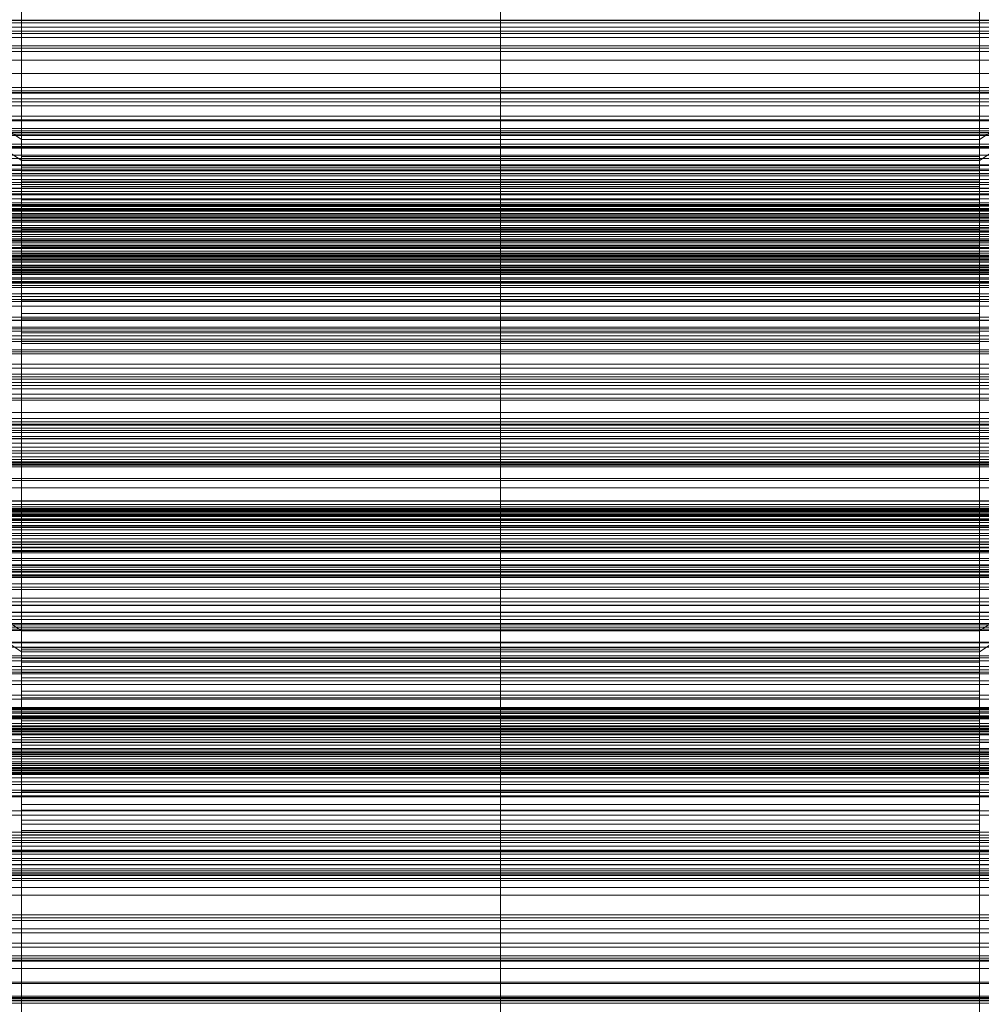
# Model space of a CAD drawing. Header units: millimetres. Extents: x -1970 to 61924, y -58230 to 6847.
# Tile 304 of 656: x -130 to 130, y -33150 to -32882. Entities that reach past the tile are written whole.
import ezdxf

# ---------------------------------------------------------------- set-up
doc = ezdxf.new("R2010")
doc.units = ezdxf.units.MM
for name, color, linetype, lineweight in [('frontal_C01', 7, 'Continuous', 0), ('frontal_C02', 7, 'Continuous', 0), ('frontal_C02-briq', 7, 'Continuous', 0), ('frontal_C03', 7, 'Continuous', 0), ('frontal_C03-dry', 7, 'Continuous', 0), ('frontal_secador', 7, 'Continuous', 0)]:
    doc.layers.add(name, color=color, linetype=linetype, lineweight=lineweight)

msp = doc.modelspace()

# ---------------------------------------------------------------- linework, layer by layer
at = {"layer": 'frontal_C01'}
for p, q in [((300, -32939.804), (-300, -32939.804)), ((-300, -32963.878), (300, -32963.878)), ((300, -33020.011), (-300, -33020.011)), ((-130, -33020.803), (-250, -33020.803)), ((-130, -33209.806), (-130, -33020.803)), ((0, -33020.803), (-130, -33020.803)), ((-130, -33026.583), (-130, -33020.803)), ((0, -33209.806), (0, -33020.803)), ((130, -33020.803), (0, -33020.803)), ((0, -33026.583), (0, -33020.803)), ((130, -33209.806), (130, -33020.803)), ((250, -33020.803), (130, -33020.803)), ((130, -33026.583), (130, -33020.803)), ((300, -33025.623), (-300, -33025.623)), ((300, -33026.666), (-300, -33026.666)), ((-250, -33026.583), (-130, -33026.583)), ((-130, -33026.583), (-130, -33215.586)), ((-130, -33026.583), (0, -33026.583)), ((0, -33026.583), (0, -33215.586)), ((0, -33026.583), (130, -33026.583)), ((130, -33026.583), (130, -33215.586)), ((130, -33026.583), (250, -33026.583)), ((300, -33043.118), (-300, -33043.118)), ((300, -33045.133), (-300, -33045.133)), ((300, -33071.304), (-300, -33071.304)), ((300, -33074.154), (-300, -33074.154)), ((300, -33108.261), (-300, -33108.261)), ((300, -33111.751), (-300, -33111.751))]:
    msp.add_line(p, q, dxfattribs=at)
at = {"layer": 'frontal_C02'}
for p, q in [((-130, -32914.819), (-130, -32781.429)), ((0, -32914.819), (0, -32781.429)), ((130, -32914.819), (130, -32781.429)), ((-130, -32787.159), (-130, -32920.549)), ((0, -32787.159), (0, -32920.549)), ((130, -32787.159), (130, -32920.549)), ((-130, -32914.819), (-228.298, -32849.083)), ((228.298, -32849.083), (130, -32914.819)), ((-228.298, -32854.814), (-130, -32920.549)), ((130, -32920.549), (228.298, -32854.814)), ((300, -32882.371), (-300, -32882.371)), ((425, -32885.412), (-425, -32885.412)), ((-425, -32896.866), (425, -32896.866)), ((300, -32902.079), (-300, -32902.079)), ((300, -32909.43), (-300, -32909.43)), ((-130, -33048.209), (-130, -32914.819)), ((0, -32914.819), (-130, -32914.819)), ((0, -33048.209), (0, -32914.819)), ((130, -32914.819), (0, -32914.819)), ((130, -33048.209), (130, -32914.819)), ((-130, -32920.549), (-130, -32919.416)), ((-130, -32919.416), (-130, -32920.012)), ((-130, -32919.416), (130, -32919.416)), ((-130, -32920.012), (-130, -32922.298)), ((-130, -32920.012), (130, -32920.012)), ((-130, -32920.549), (-130, -33053.94)), ((-130, -32920.549), (0, -32920.549)), ((-130, -32923.335), (-130, -32920.549)), ((-130, -32920.549), (130, -32920.549)), ((0, -32920.549), (0, -33053.94)), ((0, -32920.549), (130, -32920.549)), ((130, -32920.012), (130, -32919.416)), ((130, -32919.416), (130, -32920.549)), ((130, -32922.298), (130, -32920.012)), ((130, -32920.549), (130, -33053.94)), ((130, -32920.549), (130, -32923.335)), ((300, -32921.819), (-300, -32921.819)), ((250, -32921.727), (-250, -32921.727)), ((-130, -32922.298), (-130, -32926.116)), ((-130, -32922.298), (130, -32922.298)), ((-130, -32927.583), (-130, -32923.335)), ((-130, -32923.335), (130, -32923.335)), ((130, -32926.116), (130, -32922.298)), ((130, -32923.335), (130, -32927.583)), ((300, -32925.624), (-300, -32925.624)), ((-130, -32926.116), (-130, -32931.207)), ((-130, -32926.116), (130, -32926.116)), ((130, -32931.207), (130, -32926.116)), ((-250, -32926.497), (250, -32926.497)), ((-130, -32933.004), (-130, -32927.583)), ((-130, -32927.583), (130, -32927.583)), ((130, -32927.583), (130, -32933.004)), ((300, -32929.85), (-300, -32929.85)), ((-130, -32931.207), (-130, -32937.224)), ((-130, -32931.207), (130, -32931.207)), ((130, -32937.224), (130, -32931.207)), ((-130, -32939.228), (-130, -32933.004)), ((-130, -32933.004), (130, -32933.004)), ((130, -32933.004), (130, -32939.228)), ((-148, -32935.802), (148, -32935.802)), ((-148, -32936.014), (148, -32936.014)), ((-148, -32936.204), (148, -32936.204)), ((-148, -32936.823), (148, -32936.823)), ((-148, -32937.191), (148, -32937.191)), ((-148, -32938.176), (148, -32938.176)), ((-148, -32938.696), (148, -32938.696)), ((-130, -32937.224), (-130, -32943.758)), ((130, -32937.224), (-130, -32937.224)), ((-130, -32945.832), (-130, -32939.228)), ((-130, -32939.228), (130, -32939.228)), ((130, -32943.758), (130, -32937.224)), ((130, -32939.228), (130, -32945.832)), ((-148, -32939.98), (148, -32939.98)), ((-148, -32940.617), (148, -32940.617)), ((148, -32942.112), (-148, -32942.112)), ((-148, -32942.823), (148, -32942.823)), ((-148, -32944.427), (148, -32944.427)), ((-130, -32943.758), (-130, -32950.361)), ((-130, -32943.758), (130, -32943.758)), ((130, -32950.361), (130, -32943.758)), ((-148, -32945.163), (148, -32945.163)), ((-148, -32946.767), (148, -32946.767)), ((-148, -32947.477), (148, -32947.477)), ((-130, -32952.365), (-130, -32945.832)), ((-130, -32945.832), (130, -32945.832)), ((130, -32945.832), (130, -32952.365)), ((-148, -32948.973), (148, -32948.973)), ((-148, -32949.61), (148, -32949.61)), ((-148, -32950.894), (148, -32950.894)), ((-148, -32951.414), (148, -32951.414)), ((-148, -32952.399), (148, -32952.399)), ((-148, -32952.766), (148, -32952.766)), ((-130, -32950.361), (-130, -32956.586)), ((-130, -32950.361), (130, -32950.361)), ((-130, -32958.383), (-130, -32952.365)), ((-130, -32952.365), (130, -32952.365)), ((130, -32956.586), (130, -32950.361)), ((130, -32952.365), (130, -32958.383)), ((-148, -32953.386), (148, -32953.386)), ((-148, -32953.576), (148, -32953.576)), ((-148, -32953.787), (148, -32953.787)), ((-130, -32956.586), (-130, -32962.007)), ((-130, -32956.586), (130, -32956.586)), ((130, -32962.007), (130, -32956.586)), ((-130, -32963.474), (-130, -32958.383)), ((-130, -32958.383), (130, -32958.383)), ((130, -32958.383), (130, -32963.474)), ((-130, -32962.007), (-130, -32966.255)), ((-130, -32962.007), (130, -32962.007)), ((-130, -32967.292), (-130, -32963.474)), ((-130, -32963.474), (130, -32963.474)), ((130, -32966.255), (130, -32962.007)), ((130, -32963.474), (130, -32967.292)), ((-130, -32966.255), (-130, -32969.041)), ((-130, -32966.255), (130, -32966.255)), ((-130, -32969.577), (-130, -32967.292)), ((-130, -32967.292), (130, -32967.292)), ((130, -32969.041), (130, -32966.255)), ((130, -32967.292), (130, -32969.577)), ((-130, -32969.041), (-130, -32970.174)), ((-130, -32969.041), (130, -32969.041)), ((-130, -32970.174), (-130, -32969.577)), ((-130, -32969.577), (130, -32969.577)), ((-130, -32970.174), (130, -32970.174)), ((130, -32970.174), (130, -32969.041)), ((130, -32969.577), (130, -32970.174)), ((-130, -33048.209), (-228.298, -32982.474)), ((228.298, -32982.474), (130, -33048.209)), ((-228.298, -32988.204), (-130, -33053.94)), ((130, -33053.94), (228.298, -32988.204)), ((-425, -33003.661), (425, -33003.661)), ((425, -33015.116), (-425, -33015.116)), ((425, -33018.802), (-425, -33018.802)), ((-425, -33030.257), (425, -33030.257)), ((-130, -33181.6), (-130, -33048.209)), ((0, -33048.209), (-130, -33048.209)), ((0, -33181.6), (0, -33048.209)), ((130, -33048.209), (0, -33048.209)), ((130, -33181.6), (130, -33048.209)), ((-130, -33053.94), (-130, -33052.806)), ((-130, -33052.806), (-130, -33053.403)), ((-130, -33052.806), (130, -33052.806)), ((-130, -33053.403), (-130, -33055.688)), ((-130, -33053.403), (130, -33053.403)), ((-130, -33053.94), (-130, -33187.33)), ((-130, -33053.94), (0, -33053.94)), ((-130, -33056.725), (-130, -33053.94)), ((-130, -33053.94), (130, -33053.94)), ((0, -33053.94), (0, -33187.33)), ((0, -33053.94), (130, -33053.94)), ((130, -33053.403), (130, -33052.806)), ((130, -33052.806), (130, -33053.94)), ((130, -33055.688), (130, -33053.403)), ((130, -33053.94), (130, -33187.33)), ((130, -33053.94), (130, -33056.725)), ((-130, -33055.688), (-130, -33059.506)), ((-130, -33055.688), (130, -33055.688)), ((-130, -33060.973), (-130, -33056.725)), ((-130, -33056.725), (130, -33056.725)), ((130, -33059.506), (130, -33055.688)), ((130, -33056.725), (130, -33060.973)), ((-130, -33059.506), (-130, -33064.598)), ((-130, -33059.506), (130, -33059.506)), ((130, -33064.598), (130, -33059.506)), ((-450, -33059.848), (450, -33059.848)), ((-130, -33066.394), (-130, -33060.973)), ((-130, -33060.973), (130, -33060.973)), ((130, -33060.973), (130, -33066.394)), ((-130, -33064.598), (-130, -33070.615)), ((-130, -33064.598), (130, -33064.598)), ((130, -33070.615), (130, -33064.598)), ((-130, -33072.619), (-130, -33066.394)), ((-130, -33066.394), (130, -33066.394)), ((130, -33066.394), (130, -33072.619)), ((-148, -33069.193), (148, -33069.193)), ((-148, -33069.404), (148, -33069.404)), ((-148, -33069.594), (148, -33069.594)), ((-148, -33070.214), (148, -33070.214)), ((450, -33071.77), (-450, -33071.77)), ((-148, -33070.581), (148, -33070.581)), ((-148, -33071.567), (148, -33071.567)), ((-148, -33072.087), (148, -33072.087)), ((-130, -33070.615), (-130, -33077.148)), ((130, -33070.615), (-130, -33070.615)), ((-130, -33079.223), (-130, -33072.619)), ((-130, -33072.619), (130, -33072.619)), ((130, -33077.148), (130, -33070.615)), ((130, -33072.619), (130, -33079.223)), ((-225, -33074.644), (225, -33074.644)), ((-148, -33073.371), (148, -33073.371)), ((-148, -33074.007), (148, -33074.007)), ((148, -33075.503), (-148, -33075.503)), ((-450, -33078.481), (450, -33078.481)), ((225, -33076.432), (-225, -33076.432)), ((-148, -33076.213), (148, -33076.213)), ((-148, -33077.818), (148, -33077.818)), ((-130, -33077.148), (-130, -33083.752)), ((-130, -33077.148), (130, -33077.148)), ((130, -33083.752), (130, -33077.148)), ((-148, -33078.553), (148, -33078.553)), ((-148, -33080.158), (148, -33080.158)), ((-148, -33080.868), (148, -33080.868)), ((-130, -33085.756), (-130, -33079.223)), ((-130, -33079.223), (130, -33079.223)), ((130, -33079.223), (130, -33085.756)), ((-250, -33081.805), (250, -33081.805)), ((-148, -33082.363), (148, -33082.363)), ((-148, -33083), (148, -33083)), ((-130, -33083.752), (-130, -33089.976)), ((-130, -33083.752), (130, -33083.752)), ((130, -33089.976), (130, -33083.752)), ((450, -33085.634), (-450, -33085.634)), ((250, -33084.189), (-250, -33084.189)), ((-148, -33084.284), (148, -33084.284)), ((-148, -33084.804), (148, -33084.804)), ((-148, -33085.789), (148, -33085.789)), ((-148, -33086.157), (148, -33086.157)), ((-130, -33091.773), (-130, -33085.756)), ((-130, -33085.756), (130, -33085.756)), ((130, -33085.756), (130, -33091.773)), ((-148, -33086.776), (148, -33086.776)), ((-148, -33086.966), (148, -33086.966)), ((-148, -33087.178), (148, -33087.178)), ((450, -33089.936), (-450, -33089.936)), ((-130, -33089.976), (-130, -33095.397)), ((-130, -33089.976), (130, -33089.976)), ((-130, -33096.864), (-130, -33091.773)), ((-130, -33091.773), (130, -33091.773)), ((130, -33095.397), (130, -33089.976)), ((130, -33091.773), (130, -33096.864)), ((450, -33093.257), (-450, -33093.257)), ((-450, -33097.089), (450, -33097.089)), ((-130, -33095.397), (-130, -33099.645)), ((-130, -33095.397), (130, -33095.397)), ((-130, -33100.683), (-130, -33096.864)), ((-130, -33096.864), (130, -33096.864)), ((130, -33099.645), (130, -33095.397)), ((130, -33096.864), (130, -33100.683)), ((-130, -33099.645), (-130, -33102.431)), ((-130, -33099.645), (130, -33099.645)), ((130, -33102.431), (130, -33099.645)), ((-130, -33102.968), (-130, -33100.683)), ((-130, -33100.683), (130, -33100.683)), ((-130, -33102.431), (-130, -33103.564)), ((-130, -33102.431), (130, -33102.431)), ((130, -33100.683), (130, -33102.968)), ((130, -33103.564), (130, -33102.431)), ((-450, -33105.18), (450, -33105.18)), ((-130, -33103.564), (-130, -33102.968)), ((-130, -33102.968), (130, -33102.968)), ((-130, -33103.564), (130, -33103.564)), ((130, -33102.968), (130, -33103.564)), ((250, -33105.669), (-250, -33105.669)), ((-250, -33108.053), (250, -33108.053)), ((225, -33112.826), (-225, -33112.826)), ((-307, -33113.371), (307, -33113.371)), ((307, -33114.265), (-307, -33114.265)), ((-225, -33114.614), (225, -33114.614)), ((-425, -33137.051), (425, -33137.051)), ((425, -33148.506), (-425, -33148.506))]:
    msp.add_line(p, q, dxfattribs=at)
at = {"layer": 'frontal_C02-briq'}
msp.add_line((-275, -32985), (275, -32985), dxfattribs=at)
at = {"layer": 'frontal_C03'}
for p, q in [((-1250, -32883.162), (1250, -32883.162)), ((1500, -32884.317), (-1500, -32884.317)), ((1250, -32886.014), (-1250, -32886.014)), ((1250, -32887.071), (-1250, -32887.071)), ((1250, -32889.378), (-1250, -32889.378)), ((1250, -32890.032), (-1250, -32890.032)), ((1250, -32890.913), (-1250, -32890.913)), ((-1500, -32893.3), (1500, -32893.3)), ((1250, -32900.72), (-1250, -32900.72)), ((1250, -32901.601), (-1250, -32901.601)), ((1250, -32902.254), (-1250, -32902.254)), ((1250, -32904.562), (-1250, -32904.562)), ((-1250, -32905.619), (1250, -32905.619)), ((1250, -32908.471), (-1250, -32908.471)), ((1250, -32909.529), (-1250, -32909.529)), ((1250, -32911.836), (-1250, -32911.836)), ((1250, -32912.49), (-1250, -32912.49)), ((1250, -32913.371), (-1250, -32913.371)), ((-1250, -32916.092), (1250, -32916.092)), ((-1250, -32916.725), (1250, -32916.725)), ((-1250, -32917.189), (1250, -32917.189)), ((-1250, -32919.044), (1250, -32919.044)), ((-1250, -32919.941), (1250, -32919.941)), ((-1250, -32922.893), (1250, -32922.893)), ((1250, -32923.177), (-1250, -32923.177)), ((1250, -32924.059), (-1250, -32924.059)), ((-1250, -32924.16), (1250, -32924.16)), ((1250, -32924.712), (-1250, -32924.712)), ((1250, -32927.019), (-1250, -32927.019)), ((-1250, -32928.008), (1250, -32928.008)), ((-1250, -32928.077), (1250, -32928.077)), ((1530, -32928.942), (-1530, -32928.942)), ((-1250, -32929.56), (1250, -32929.56)), ((1250, -32930.929), (-1250, -32930.929)), ((1530, -32933.942), (-1530, -32933.942)), ((-1500, -32932.482), (1500, -32932.482)), ((-1500, -32932.706), (1500, -32932.706)), ((-1500, -32932.87), (1500, -32932.87)), ((-1500, -32933.528), (1500, -32933.528)), ((-1500, -32933.845), (1500, -32933.845)), ((1250, -32931.986), (-1250, -32931.986)), ((-1250, -32934.04), (1250, -32934.04)), ((-1500, -32934.891), (1500, -32934.891)), ((-1500, -32935.34), (1500, -32935.34)), ((-1500, -32936.704), (1500, -32936.704)), ((1250, -32934.294), (-1250, -32934.294)), ((1250, -32934.947), (-1250, -32934.947)), ((1250, -32935.772), (-1250, -32935.772)), ((1250, -32935.828), (-1250, -32935.828)), ((-1500, -32937.254), (1500, -32937.254)), ((-1500, -32938.841), (1500, -32938.841)), ((1500, -32939.455), (-1500, -32939.455)), ((-1500, -32941.158), (1500, -32941.158)), ((-1500, -32941.793), (1500, -32941.793)), ((-1250, -32940.58), (1250, -32940.58)), ((-1500, -32943.497), (1500, -32943.497)), ((-1500, -32944.111), (1500, -32944.111)), ((-1250, -32942.372), (1250, -32942.372)), ((-1500, -32945.698), (1500, -32945.698)), ((-1500, -32946.248), (1500, -32946.248)), ((1250, -32945.635), (-1250, -32945.635)), ((1250, -32946.516), (-1250, -32946.516)), ((1250, -32947.17), (-1250, -32947.17)), ((-1250, -32947.18), (1250, -32947.18)), ((-1500, -32947.611), (1500, -32947.611)), ((-1500, -32948.06), (1500, -32948.06)), ((-1500, -32949.107), (1500, -32949.107)), ((-1500, -32949.424), (1500, -32949.424)), ((-1500, -32950.082), (1500, -32950.082)), ((-1250, -32948.911), (1250, -32948.911)), ((1250, -32949.477), (-1250, -32949.477)), ((-1500, -32950.246), (1500, -32950.246)), ((-1500, -32950.47), (1500, -32950.47)), ((-1250, -32950.534), (1250, -32950.534)), ((-1250, -32953.392), (1250, -32953.392)), ((1250, -32954.444), (-1250, -32954.444)), ((-1250, -32954.944), (1250, -32954.944)), ((1250, -32956.751), (-1250, -32956.751)), ((1250, -32957.405), (-1250, -32957.405)), ((1250, -32958.286), (-1250, -32958.286)), ((-1250, -32958.792), (1250, -32958.792)), ((-1250, -32960.059), (1250, -32960.059)), ((-1250, -32963.011), (1250, -32963.011)), ((-1250, -32963.907), (1250, -32963.907)), ((-1250, -32965.763), (1250, -32965.763)), ((-1250, -32966.227), (1250, -32966.227)), ((-1250, -32966.86), (1250, -32966.86)), ((1250, -32968.092), (-1250, -32968.092)), ((1250, -32968.974), (-1250, -32968.974)), ((1250, -32969.627), (-1250, -32969.627)), ((1250, -32971.935), (-1250, -32971.935)), ((-1250, -32972.992), (1250, -32972.992)), ((1250, -32975.844), (-1250, -32975.844)), ((1250, -32976.902), (-1250, -32976.902)), ((1250, -32979.209), (-1250, -32979.209)), ((1250, -32979.862), (-1250, -32979.862)), ((1250, -32980.744), (-1250, -32980.744)), ((1530, -32983.942), (-1530, -32983.942)), ((1530, -32988.942), (-1530, -32988.942)), ((1250, -32990.55), (-1250, -32990.55)), ((1250, -32991.431), (-1250, -32991.431)), ((1250, -32992.085), (-1250, -32992.085)), ((-1250, -32992.392), (1250, -32992.392)), ((-1250, -32993.19), (1250, -32993.19)), ((-1250, -32993.774), (1250, -32993.774)), ((1250, -32994.392), (-1250, -32994.392)), ((-1250, -32995.45), (1250, -32995.45)), ((-1250, -32996.112), (1250, -32996.112)), ((-1250, -32997.242), (1250, -32997.242)), ((1250, -32998.302), (-1250, -32998.302)), ((1250, -32999.359), (-1250, -32999.359)), ((-1250, -33000.961), (1250, -33000.961)), ((1250, -33001.667), (-1250, -33001.667)), ((1250, -33002.32), (-1250, -33002.32)), ((-1250, -33002.558), (1250, -33002.558)), ((1250, -33003.201), (-1250, -33003.201)), ((-1250, -33007.405), (1250, -33007.405)), ((-1250, -33009.36), (1250, -33009.36)), ((1250, -33013.008), (-1250, -33013.008)), ((1250, -33013.889), (-1250, -33013.889)), ((-1268, -33015.378), (1268, -33015.378)), ((-1268, -33015.602), (1268, -33015.602)), ((-1268, -33015.767), (1268, -33015.767)), ((-1268, -33016.424), (1268, -33016.424)), ((-1268, -33016.742), (1268, -33016.742)), ((1250, -33014.543), (-1250, -33014.543)), ((-1250, -33015.005), (1250, -33015.005)), ((1250, -33016.85), (-1250, -33016.85)), ((-1268, -33017.788), (1268, -33017.788)), ((-1268, -33018.237), (1268, -33018.237)), ((-1268, -33019.6), (1268, -33019.6)), ((1250, -33017.186), (-1250, -33017.186)), ((-1250, -33017.907), (1250, -33017.907)), ((-1268, -33020.15), (1268, -33020.15)), ((-1268, -33021.738), (1268, -33021.738)), ((1268, -33022.351), (-1268, -33022.351)), ((1250, -33020.759), (-1250, -33020.759)), ((1250, -33021.817), (-1250, -33021.817)), ((-1268, -33024.055), (1268, -33024.055)), ((-1268, -33024.69), (1268, -33024.69)), ((-1250, -33023.243), (1250, -33023.243)), ((1250, -33024.124), (-1250, -33024.124)), ((1250, -33024.778), (-1250, -33024.778)), ((-1268, -33026.394), (1268, -33026.394)), ((-1268, -33027.007), (1268, -33027.007)), ((-1250, -33025.502), (1250, -33025.502)), ((1250, -33025.659), (-1250, -33025.659)), ((-1268, -33028.595), (1268, -33028.595)), ((-1268, -33029.145), (1268, -33029.145)), ((-1268, -33030.508), (1268, -33030.508)), ((-1268, -33030.957), (1268, -33030.957)), ((-1268, -33032.003), (1268, -33032.003)), ((-1268, -33032.321), (1268, -33032.321)), ((-1268, -33032.978), (1268, -33032.978)), ((-1250, -33031.559), (1250, -33031.559)), ((-1268, -33033.143), (1268, -33033.143)), ((-1268, -33033.367), (1268, -33033.367)), ((-1250, -33033.74), (1250, -33033.74)), ((1250, -33035.465), (-1250, -33035.465)), ((1250, -33036.347), (-1250, -33036.347)), ((1250, -33037), (-1250, -33037)), ((1250, -33039.308), (-1250, -33039.308)), ((-1250, -33039.385), (1250, -33039.385)), ((-1250, -33040.365), (1250, -33040.365)), ((-1250, -33041.34), (1250, -33041.34)), ((1250, -33043.217), (-1250, -33043.217)), ((1250, -33044.274), (-1250, -33044.274)), ((-1250, -33046.187), (1250, -33046.187)), ((1250, -33046.582), (-1250, -33046.582)), ((1250, -33047.235), (-1250, -33047.235)), ((-1250, -33047.784), (1250, -33047.784)), ((1250, -33048.117), (-1250, -33048.117)), ((-1250, -33051.504), (1250, -33051.504)), ((-1250, -33052.633), (1250, -33052.633)), ((-1250, -33054.971), (1250, -33054.971)), ((-1250, -33055.555), (1250, -33055.555)), ((-1250, -33056.353), (1250, -33056.353)), ((1250, -33057.923), (-1250, -33057.923)), ((1250, -33058.804), (-1250, -33058.804)), ((1250, -33059.458), (-1250, -33059.458)), ((1250, -33061.765), (-1250, -33061.765)), ((-1250, -33062.823), (1250, -33062.823)), ((1250, -33065.675), (-1250, -33065.675)), ((1250, -33066.732), (-1250, -33066.732)), ((1250, -33069.039), (-1250, -33069.039)), ((1250, -33069.693), (-1250, -33069.693)), ((1250, -33070.574), (-1250, -33070.574)), ((-1500, -33074.787), (1500, -33074.787)), ((-1500, -33075.187), (1500, -33075.187)), ((1250, -33080.381), (-1250, -33080.381)), ((1500, -33083.77), (-1500, -33083.77)), ((1250, -33081.262), (-1250, -33081.262)), ((1250, -33081.915), (-1250, -33081.915)), ((1250, -33084.223), (-1250, -33084.223)), ((-1250, -33085.28), (1250, -33085.28)), ((1500, -33086.595), (-1500, -33086.595)), ((1500, -33086.88), (-1500, -33086.88)), ((1250, -33088.132), (-1250, -33088.132)), ((1250, -33089.19), (-1250, -33089.19)), ((1250, -33091.497), (-1250, -33091.497)), ((1250, -33092.151), (-1250, -33092.151)), ((1250, -33093.032), (-1250, -33093.032)), ((-1500, -33098.289), (1500, -33098.289)), ((1250, -33102.838), (-1250, -33102.838)), ((1250, -33103.72), (-1250, -33103.72)), ((1250, -33104.373), (-1250, -33104.373)), ((1250, -33106.68), (-1250, -33106.68)), ((-1250, -33107.738), (1250, -33107.738)), ((1500, -33108.893), (-1500, -33108.893)), ((1250, -33110.59), (-1250, -33110.59)), ((1250, -33111.647), (-1250, -33111.647)), ((1250, -33113.955), (-1250, -33113.955)), ((1250, -33114.608), (-1250, -33114.608)), ((1250, -33115.49), (-1250, -33115.49)), ((-1500, -33117.876), (1500, -33117.876)), ((1250, -33125.296), (-1250, -33125.296)), ((1250, -33126.177), (-1250, -33126.177)), ((1250, -33126.831), (-1250, -33126.831)), ((1250, -33129.138), (-1250, -33129.138)), ((-1250, -33130.195), (1250, -33130.195)), ((1250, -33133.048), (-1250, -33133.048)), ((1250, -33134.105), (-1250, -33134.105)), ((1250, -33136.412), (-1250, -33136.412)), ((1250, -33137.066), (-1250, -33137.066)), ((1250, -33137.947), (-1250, -33137.947)), ((1250, -33147.754), (-1250, -33147.754)), ((1250, -33148.635), (-1250, -33148.635)), ((1250, -33149.288), (-1250, -33149.288))]:
    msp.add_line(p, q, dxfattribs=at)
at = {"layer": 'frontal_C03-dry'}
for p, q in [((-1290, -32882.5), (1290, -32882.5)), ((-1250, -32903.75), (1250, -32903.75)), ((1250, -32909.75), (-1250, -32909.75)), ((1290, -32912.875), (-1290, -32912.875)), ((1250, -32913.75), (-1250, -32913.75)), ((-1290, -32916.875), (1290, -32916.875)), ((-1250, -32938.125), (1250, -32938.125)), ((1250, -32944.125), (-1250, -32944.125)), ((1290, -32947.25), (-1290, -32947.25)), ((1250, -32948.125), (-1250, -32948.125)), ((-1290, -32951.25), (1290, -32951.25)), ((-1250, -32972.5), (1250, -32972.5)), ((1250, -32978.5), (-1250, -32978.5)), ((1290, -32981.625), (-1290, -32981.625)), ((1250, -32982.5), (-1250, -32982.5)), ((-1290, -32985.625), (1290, -32985.625)), ((-1250, -33006.875), (1250, -33006.875)), ((1250, -33012.875), (-1250, -33012.875)), ((1290, -33016), (-1290, -33016)), ((1250, -33016.875), (-1250, -33016.875)), ((-1290, -33020), (1290, -33020)), ((-1250, -33041.25), (1250, -33041.25)), ((1250, -33047.25), (-1250, -33047.25)), ((1250, -33051.25), (-1250, -33051.25)), ((-1250, -33075.625), (1250, -33075.625)), ((1250, -33081.625), (-1250, -33081.625)), ((1250, -33085.625), (-1250, -33085.625)), ((-1250, -33110), (1250, -33110)), ((1250, -33116), (-1250, -33116)), ((1250, -33120), (-1250, -33120))]:
    msp.add_line(p, q, dxfattribs=at)
at = {"layer": 'frontal_secador'}
for p, q in [((1300, -32996), (-1300, -32996)), ((-1400, -33000), (1400, -33000)), ((-1380, -33000), (1380, -33000)), ((-1300, -33000), (1300, -33000)), ((-1380, -33003), (1380, -33003)), ((-1300, -33016), (1300, -33016)), ((-1265, -33015), (1265, -33015)), ((-1265, -33018), (1265, -33018)), ((1300, -33020), (-1300, -33020)), ((-1265, -33072), (1265, -33072)), ((-1400, -33075), (1400, -33075)), ((-1265, -33075), (1265, -33075)), ((1250, -33137.611), (-1250, -33137.611)), ((1250, -33139.918), (-1250, -33139.918)), ((-1250, -33143.65), (1250, -33143.65)), ((1250, -33144), (-1250, -33144)), ((1250, -33147.382), (-1250, -33147.382)), ((-1250, -33148), (1250, -33148))]:
    msp.add_line(p, q, dxfattribs=at)

doc.saveas('drawing.dxf')
